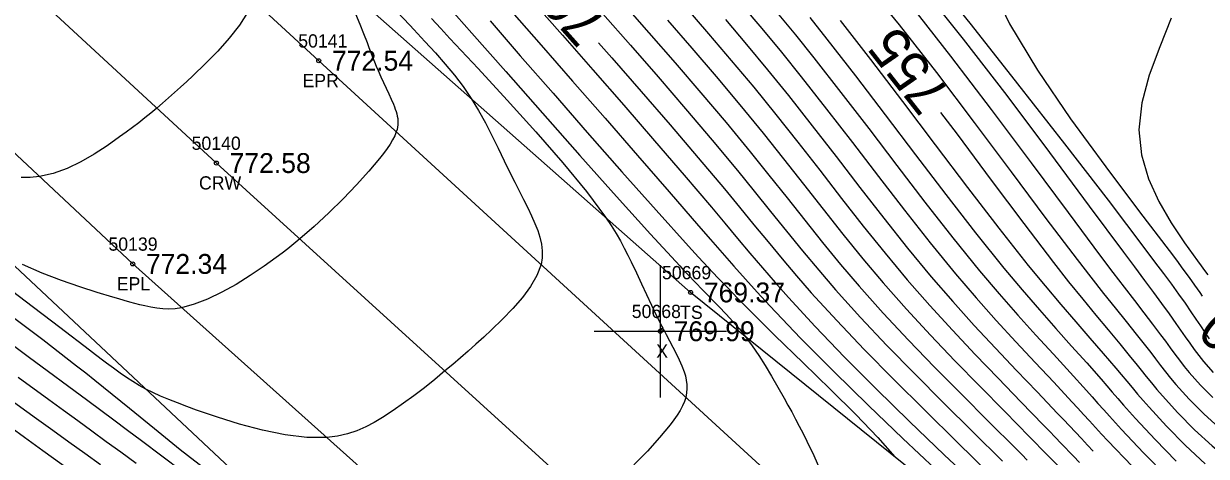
# Model space of a CAD drawing. Extents: x 1378535 to 1380697, y 997729 to 1000024.
# Drawn here: x 1378959.7 to 1379049.1, y 999582.8 to 999615.5 of the extents above; entities that cross this region are included whole.
import ezdxf

# ---------------------------------------------------------------- set-up
doc = ezdxf.new("R2010")
doc.units = 0
for name, color, linetype in [('RD_DTM_BkLn1', 7, 'Continuous'), ('RD_DTM_BkLn2', 7, 'Continuous'), ('RD_DTM_BkLn_txCode', 7, 'Continuous'), ('RD_DTM_Major1', 7, 'Continuous'), ('RD_DTM_Major1_Lbl', 7, 'Continuous'), ('RD_DTM_Minor1', 7, 'Continuous'), ('RD_EX_Misc', 7, 'Continuous'), ('RD_EX_Misc_txCode', 7, 'Continuous'), ('RD_EX_Road', 7, 'Continuous'), ('RD_EX_Road_txCode', 7, 'Continuous'), ('RD_EX_TX_Misc_ELEV', 7, 'Continuous'), ('RD_EX_TX_Road_ELEV', 7, 'Continuous'), ('RD_HC_Survey_ELEV', 7, 'Continuous'), ('RD_HC_Survey_txCode', 7, 'Continuous'), ('RD_SMD_Locator', 7, 'Continuous')]:
    doc.layers.add(name, color=color, linetype=linetype)

msp = doc.modelspace()

# ---------------------------------------------------------------- linework, layer by layer
at = {"layer": 'RD_DTM_BkLn1'}
msp.add_lwpolyline([(1379201.7, 999398.205), (1379156.533, 999438.891), (1379112.084, 999479.847), (1379066.495, 999520.561), (1379020.821, 999562.613), (1378974.239, 999604.981), (1378928.957, 999646.778), (1378882.739, 999688.619), (1378834.578, 999733.071), (1378787.698, 999775.121), (1378743.642, 999816.274), (1378698.706, 999856.431), (1378652.056, 999898.787), (1378607.023, 999939.646), (1378604.538, 999941.267)], dxfattribs=at)
at = {"layer": 'RD_DTM_BkLn2'}
for points in [[(1379127.384, 999423.802), (1379127.762, 999431.865), (1379121.716, 999443.154), (1379111.339, 999454.954), (1379072.326, 999491.525), (1379033.04, 999529.892), (1378988.344, 999569.668), (1378946.318, 999609.062), (1378904.335, 999647.705), (1378862.625, 999686.445), (1378821.368, 999725.034), (1378792.711, 999749.687), (1378787.553, 999753.349), (1378778.567, 999746.276)], [(1379093.966, 999521.58), (1379054.373, 999559.565), (1379010.103, 999595.197), (1378968.034, 999632.397), (1378925.231, 999671.641)]]:
    msp.add_lwpolyline(points, dxfattribs=at)
at = {"layer": 'RD_DTM_Major1'}
for points in [[(1379032.749, 999618.596), (1379034.222, 999615.5), (1379036.333, 999612.007), (1379038.838, 999608.333), (1379041.495, 999604.691), (1379044.061, 999601.295), (1379046.295, 999598.358), (1379046.838, 999597.634), (1379047.338, 999596.959), (1379047.798, 999596.329), (1379048.221, 999595.739), (1379048.611, 999595.184), (1379048.791, 999594.921)], [(1378990.518, 999615.902), (1378991.202, 999615.164), (1378991.903, 999614.409), (1378994.03, 999612.123), (1378996.231, 999609.738), (1378998.402, 999607.337), (1379000.437, 999605.004), (1379002.232, 999602.823), (1379003.679, 999600.877), (1379004.097, 999600.249), (1379004.465, 999599.656), (1379004.792, 999599.091), (1379005.087, 999598.549), (1379005.357, 999598.021), (1379005.613, 999597.503), (1379006.012, 999596.668), (1379006.398, 999595.843), (1379006.773, 999595.034), (1379007.142, 999594.245), (1379007.507, 999593.479), (1379007.872, 999592.741), (1379007.934, 999592.62), (1379007.995, 999592.5), (1379008.057, 999592.381), (1379008.119, 999592.262), (1379008.244, 999592.027), (1379008.508, 999591.534), (1379008.767, 999591.051), (1379009.013, 999590.578), (1379009.24, 999590.113), (1379009.442, 999589.654), (1379009.61, 999589.201), (1379009.706, 999588.883), (1379009.777, 999588.566), (1379009.82, 999588.247), (1379009.83, 999587.925), (1379009.803, 999587.598), (1379009.735, 999587.264), (1379009.629, 999586.943), (1379009.484, 999586.613), (1379009.303, 999586.273), (1379009.086, 999585.923), (1379008.837, 999585.561), (1379008.557, 999585.186), (1379007.763, 999584.222), (1379006.834, 999583.206), (1379005.808, 999582.172)], [(1379012.735, 999615.825), (1379014.333, 999613.948), (1379015.921, 999612.04), (1379017.506, 999610.086), (1379019.304, 999607.806), (1379021.104, 999605.479), (1379022.906, 999603.14), (1379024.708, 999600.822), (1379026.509, 999598.557), (1379028.308, 999596.38), (1379029.938, 999594.502), (1379031.559, 999592.707), (1379033.167, 999590.981), (1379034.757, 999589.307), (1379036.323, 999587.67), (1379037.859, 999586.055), (1379038.306, 999585.581), (1379038.753, 999585.105), (1379039.202, 999584.627), (1379039.656, 999584.144), (1379040.118, 999583.655), (1379040.559, 999583.19)], [(1379003.142, 999614.083), (1379004.143, 999612.948), (1379006.369, 999610.402), (1379008.568, 999607.861), (1379010.684, 999605.384), (1379012.658, 999603.031), (1379013.803, 999601.642), (1379014.895, 999600.308), (1379015.959, 999599.012), (1379017.019, 999597.735), (1379018.101, 999596.46), (1379019.229, 999595.171), (1379021.154, 999593.066), (1379023.238, 999590.882), (1379025.464, 999588.622), (1379027.811, 999586.289), (1379030.261, 999583.885), (1379032.793, 999581.413)], [(1379028.999, 999608.815), (1379030.25, 999607.161), (1379032.838, 999603.688), (1379035.293, 999600.401), (1379037.545, 999597.454), (1379038.689, 999596.007), (1379039.754, 999594.692), (1379040.749, 999593.486), (1379041.681, 999592.369), (1379042.556, 999591.318), (1379043.382, 999590.313), (1379043.779, 999589.821), (1379044.171, 999589.332), (1379044.563, 999588.845), (1379044.96, 999588.358), (1379045.367, 999587.868), (1379045.789, 999587.373), (1379046.952, 999586.086), (1379048.213, 999584.808), (1379049.537, 999583.592), (1379050.891, 999582.494)], [(1378983.211, 999576.245), (1378981.575, 999576.885), (1378979.727, 999577.746), (1378977.605, 999578.933), (1378975.527, 999580.285), (1378973.493, 999581.756), (1378971.503, 999583.3), (1378969.56, 999584.873), (1378967.662, 999586.429), (1378967.01, 999586.961), (1378966.359, 999587.489), (1378965.703, 999588.017), (1378965.039, 999588.548), (1378964.362, 999589.085), (1378963.666, 999589.633), (1378961.121, 999591.602), (1378958.402, 999593.664)]]:
    msp.add_lwpolyline(points, dxfattribs=at)
at = {"layer": 'RD_DTM_Minor1'}
for points in [[(1379028.122, 999619.423), (1379031.325, 999615.427), (1379034.832, 999610.982), (1379038.371, 999606.443), (1379041.67, 999602.166), (1379044.458, 999598.505), (1379045.196, 999597.524), (1379045.862, 999596.631), (1379046.462, 999595.815), (1379047.005, 999595.066), (1379047.496, 999594.374), (1379047.944, 999593.728), (1379048.312, 999593.185), (1379048.658, 999592.668), (1379048.991, 999592.173), (1379049.319, 999591.7)], [(1379023.198, 999618.704), (1379025.876, 999615.436), (1379028.694, 999611.822), (1379031.552, 999608.052), (1379034.345, 999604.314), (1379036.972, 999600.796), (1379039.329, 999597.688), (1379040.375, 999596.344), (1379041.336, 999595.129), (1379042.223, 999594.022), (1379043.042, 999593.003), (1379043.804, 999592.052), (1379044.515, 999591.149), (1379044.896, 999590.655), (1379045.271, 999590.168), (1379045.643, 999589.685), (1379046.019, 999589.205), (1379046.404, 999588.726), (1379046.805, 999588.244), (1379047.812, 999587.117), (1379048.905, 999586.012), (1379050.06, 999584.973)], [(1379027.559, 999618.311), (1379030.714, 999614.359), (1379034.006, 999610.082), (1379037.248, 999605.774), (1379040.253, 999601.731), (1379042.834, 999598.245), (1379043.667, 999597.123), (1379044.421, 999596.11), (1379045.103, 999595.191), (1379045.721, 999594.351), (1379046.285, 999593.576), (1379046.802, 999592.852), (1379047.162, 999592.339), (1379047.507, 999591.843), (1379047.845, 999591.362), (1379048.182, 999590.894), (1379048.526, 999590.436), (1379048.883, 999589.985), (1379049.615, 999589.148)], [(1378991.816, 999616.781), (1378993.557, 999614.807), (1378996.122, 999611.895), (1378998.894, 999608.752), (1379001.734, 999605.545), (1379004.503, 999602.44), (1379007.064, 999599.603), (1379009.278, 999597.201), (1379009.593, 999596.866), (1379009.896, 999596.545), (1379010.468, 999595.945), (1379011.001, 999595.393), (1379012.236, 999594.128), (1379012.786, 999593.555), (1379013.301, 999592.997), (1379013.79, 999592.435), (1379014.26, 999591.851), (1379014.766, 999591.163), (1379015.261, 999590.433), (1379015.747, 999589.665), (1379016.227, 999588.867), (1379016.701, 999588.046), (1379017.172, 999587.206), (1379017.461, 999586.685), (1379017.749, 999586.158), (1379018.036, 999585.624), (1379018.323, 999585.081), (1379018.609, 999584.527), (1379018.895, 999583.961), (1379019.428, 999582.856), (1379019.919, 999581.72)], [(1378998.235, 999617.1), (1379000.412, 999614.64), (1379002.71, 999612.029), (1379005.056, 999609.347), (1379007.379, 999606.67), (1379009.608, 999604.077), (1379011.671, 999601.646), (1379012.682, 999600.44), (1379013.647, 999599.284), (1379014.589, 999598.161), (1379015.53, 999597.052), (1379016.492, 999595.941), (1379017.497, 999594.809), (1379019.524, 999592.614), (1379021.745, 999590.308), (1379024.131, 999587.91), (1379026.655, 999585.442), (1379029.286, 999582.922), (1379031.996, 999580.373)], [(1379004.975, 999617.072), (1379006.948, 999614.837), (1379008.926, 999612.572), (1379010.881, 999610.3), (1379012.785, 999608.046), (1379014.61, 999605.833), (1379016.026, 999604.074), (1379017.394, 999602.35), (1379018.738, 999600.655), (1379020.081, 999598.981), (1379021.445, 999597.321), (1379022.854, 999595.667), (1379024.675, 999593.631), (1379026.581, 999591.592), (1379028.556, 999589.547), (1379030.582, 999587.496), (1379032.641, 999585.435), (1379034.718, 999583.362), (1379035.142, 999582.937), (1379035.567, 999582.511)], [(1379009.735, 999616.734), (1379011.468, 999614.742), (1379013.182, 999612.736), (1379014.875, 999610.712), (1379016.543, 999608.664), (1379018.216, 999606.554), (1379019.869, 999604.431), (1379021.513, 999602.313), (1379023.157, 999600.216), (1379024.811, 999598.156), (1379026.485, 999596.151), (1379028.183, 999594.213), (1379029.902, 999592.334), (1379031.631, 999590.502), (1379033.362, 999588.706), (1379035.086, 999586.933), (1379036.793, 999585.173), (1379037.239, 999584.709), (1379037.685, 999584.244), (1379038.134, 999583.777), (1379039.047, 999582.827), (1379039.517, 999582.342)], [(1379013.999, 999616.907), (1379015.484, 999615.157), (1379016.969, 999613.365), (1379018.468, 999611.51), (1379020.389, 999609.062), (1379022.34, 999606.53), (1379024.304, 999603.964), (1379026.268, 999601.42), (1379028.216, 999598.949), (1379030.136, 999596.604), (1379031.688, 999594.794), (1379033.209, 999593.087), (1379034.696, 999591.465), (1379036.149, 999589.91), (1379037.564, 999588.402), (1379038.942, 999586.924), (1379039.385, 999586.443), (1379039.827, 999585.961), (1379040.272, 999585.476), (1379040.721, 999584.987), (1379041.179, 999584.491), (1379041.649, 999583.987), (1379043.496, 999582.055)], [(1379026.771, 999616.871), (1379029.77, 999613.061), (1379032.842, 999609.029), (1379035.847, 999605.008), (1379038.648, 999601.237), (1379041.105, 999597.95), (1379042.044, 999596.713), (1379042.899, 999595.598), (1379043.677, 999594.586), (1379044.389, 999593.661), (1379045.043, 999592.804), (1379045.647, 999591.999), (1379046.013, 999591.502), (1379046.367, 999591.017), (1379046.718, 999590.541), (1379047.071, 999590.073), (1379047.432, 999589.609), (1379047.807, 999589.148), (1379048.663, 999588.183), (1379049.595, 999587.251)], [(1378987.896, 999616.432), (1378988.858, 999615.404), (1378989.163, 999615.079), (1378990.009, 999614.175), (1378990.804, 999613.31), (1378991.55, 999612.465), (1378992.249, 999611.622), (1378992.904, 999610.761), (1378993.515, 999609.865), (1378994.063, 999608.962), (1378994.58, 999608.024), (1378995.073, 999607.066), (1378995.546, 999606.103), (1378996.007, 999605.15), (1378996.461, 999604.221), (1378996.805, 999603.537), (1378997.144, 999602.875), (1378997.471, 999602.232), (1378997.782, 999601.607), (1378998.071, 999600.998), (1378998.333, 999600.403), (1378998.538, 999599.881), (1378998.706, 999599.366), (1378998.827, 999598.853), (1378998.888, 999598.341), (1378998.879, 999597.825), (1378998.79, 999597.301), (1378998.486, 999596.486), (1378998.006, 999595.655), (1378997.386, 999594.819), (1378996.661, 999593.986), (1378995.869, 999593.166), (1378995.045, 999592.369), (1378994.458, 999591.82), (1378993.872, 999591.286), (1378993.287, 999590.764), (1378992.701, 999590.253), (1378992.114, 999589.752), (1378991.526, 999589.258), (1378990.749, 999588.619), (1378989.968, 999587.995), (1378989.184, 999587.391), (1378988.396, 999586.813), (1378987.605, 999586.265), (1378986.812, 999585.753), (1378986.177, 999585.375), (1378985.53, 999585.033), (1378984.859, 999584.737), (1378984.152, 999584.496), (1378983.399, 999584.32), (1378982.588, 999584.219), (1378981.082, 999584.229), (1378979.441, 999584.433), (1378977.726, 999584.788), (1378975.997, 999585.248), (1378974.316, 999585.769), (1378972.742, 999586.307), (1378971.998, 999586.576), (1378971.297, 999586.84), (1378970.638, 999587.101), (1378970.02, 999587.362), (1378969.441, 999587.626), (1378968.901, 999587.894), (1378968.395, 999588.169), (1378967.912, 999588.458), (1378967.438, 999588.765), (1378966.958, 999589.097), (1378966.457, 999589.46), (1378965.922, 999589.859), (1378965.724, 999590.008), (1378965.52, 999590.163), (1378965.309, 999590.323), (1378965.091, 999590.489), (1378964.866, 999590.66), (1378964.633, 999590.838), (1378962.404, 999592.534), (1378959.767, 999594.535), (1378956.881, 999596.718)], [(1378976.604, 999616.362), (1378975.984, 999615.408), (1378975.213, 999614.43), (1378974.339, 999613.452), (1378973.408, 999612.497), (1378972.468, 999611.587), (1378971.996, 999611.143), (1378971.531, 999610.716), (1378971.074, 999610.304), (1378970.623, 999609.906), (1378970.176, 999609.519), (1378969.731, 999609.142), (1378969.278, 999608.766), (1378968.823, 999608.397), (1378968.363, 999608.033), (1378967.895, 999607.672), (1378967.417, 999607.312), (1378966.924, 999606.952), (1378965.988, 999606.295), (1378965.007, 999605.661), (1378963.992, 999605.08), (1378962.955, 999604.582), (1378961.907, 999604.199), (1378960.858, 999603.962), (1378960.168, 999603.896), (1378959.478, 999603.9)], [(1378984.767, 999616.257), (1378985.094, 999615.495), (1378985.376, 999614.78), (1378985.63, 999614.106), (1378985.773, 999613.723), (1378985.914, 999613.353), (1378986.052, 999612.994), (1378986.19, 999612.645), (1378986.329, 999612.305), (1378986.469, 999611.973), (1378986.673, 999611.512), (1378986.879, 999611.065), (1378987.081, 999610.632), (1378987.277, 999610.214), (1378987.46, 999609.811), (1378987.626, 999609.424), (1378987.7, 999609.24), (1378987.768, 999609.06), (1378987.828, 999608.881), (1378987.879, 999608.704), (1378987.92, 999608.527), (1378987.95, 999608.35), (1378987.965, 999608.19), (1378987.969, 999608.028), (1378987.961, 999607.863), (1378987.938, 999607.694), (1378987.9, 999607.519), (1378987.845, 999607.338), (1378987.728, 999607.049), (1378987.57, 999606.742), (1378987.375, 999606.418), (1378987.144, 999606.075), (1378986.88, 999605.715), (1378986.585, 999605.335), (1378985.779, 999604.374), (1378984.846, 999603.343), (1378983.822, 999602.278), (1378982.741, 999601.216), (1378981.639, 999600.192), (1378980.55, 999599.241), (1378980.097, 999598.865), (1378979.65, 999598.507), (1378979.206, 999598.163), (1378978.762, 999597.83), (1378978.315, 999597.505), (1378977.861, 999597.186), (1378976.804, 999596.478), (1378975.724, 999595.81), (1378974.641, 999595.207), (1378973.58, 999594.695), (1378972.562, 999594.298), (1378971.61, 999594.043), (1378971.117, 999593.97), (1378970.644, 999593.943), (1378970.185, 999593.956), (1378969.733, 999594.002), (1378969.28, 999594.078), (1378968.82, 999594.176), (1378968.453, 999594.264), (1378968.075, 999594.363), (1378967.683, 999594.47), (1378967.276, 999594.587), (1378966.851, 999594.712), (1378966.406, 999594.844), (1378965.214, 999595.204), (1378963.909, 999595.618), (1378962.517, 999596.098), (1378961.064, 999596.654), (1378959.574, 999597.299)], [(1378996.582, 999616.427), (1378998.805, 999613.898), (1379001.182, 999611.184), (1379003.637, 999608.374), (1379006.093, 999605.553), (1379008.476, 999602.812), (1379010.711, 999600.236), (1379011.616, 999599.193), (1379012.495, 999598.183), (1379013.365, 999597.192), (1379014.243, 999596.206), (1379015.145, 999595.211), (1379016.086, 999594.192), (1379018.418, 999591.752), (1379020.94, 999589.207), (1379023.549, 999586.646), (1379026.143, 999584.16), (1379028.618, 999581.838)], [(1379003.462, 999616.256), (1379005.546, 999613.894), (1379007.648, 999611.489), (1379009.725, 999609.083), (1379011.736, 999606.715), (1379013.638, 999604.427), (1379014.922, 999602.848), (1379016.154, 999601.317), (1379017.359, 999599.82), (1379018.562, 999598.343), (1379019.79, 999596.872), (1379021.066, 999595.392), (1379022.95, 999593.309), (1379024.953, 999591.187), (1379027.053, 999589.034), (1379029.227, 999586.856), (1379031.45, 999584.658), (1379033.699, 999582.446)], [(1379016.657, 999616.338), (1379018.03, 999614.675), (1379019.431, 999612.933), (1379021.469, 999610.327), (1379023.569, 999607.589), (1379025.699, 999604.794), (1379027.828, 999602.018), (1379029.926, 999599.338), (1379031.96, 999596.828), (1379033.43, 999595.094), (1379034.848, 999593.477), (1379036.216, 999591.959), (1379037.536, 999590.518), (1379038.809, 999589.133), (1379040.037, 999587.783), (1379040.473, 999587.297), (1379040.907, 999586.811), (1379041.343, 999586.323), (1379041.784, 999585.831), (1379042.234, 999585.332), (1379042.698, 999584.825), (1379044.362, 999583.06), (1379046.152, 999581.259)], [(1379019.112, 999615.979), (1379020.412, 999614.348), (1379022.565, 999611.577), (1379024.815, 999608.627), (1379027.113, 999605.599), (1379029.407, 999602.592), (1379031.649, 999599.706), (1379033.788, 999597.042), (1379035.167, 999595.394), (1379036.478, 999593.874), (1379037.728, 999592.46), (1379038.918, 999591.13), (1379040.056, 999589.862), (1379041.143, 999588.634), (1379041.569, 999588.145), (1379041.992, 999587.657), (1379042.417, 999587.168), (1379042.846, 999586.675), (1379043.285, 999586.176), (1379043.738, 999585.669), (1379045.228, 999584.067), (1379046.836, 999582.443)], [(1379046.439, 999615.929), (1379045.577, 999613.767), (1379044.794, 999611.631), (1379044.222, 999609.536), (1379043.996, 999607.492), (1379044.19, 999605.606), (1379044.726, 999603.793), (1379045.512, 999602.069), (1379046.456, 999600.449), (1379047.466, 999598.947), (1379048.448, 999597.58), (1379048.711, 999597.216), (1379048.964, 999596.864), (1379049.207, 999596.522)], [(1378994.935, 999615.728), (1378997.223, 999613.101), (1378999.698, 999610.254), (1379002.285, 999607.29), (1379004.908, 999604.307), (1379007.489, 999601.407), (1379009.952, 999598.69), (1379010.703, 999597.876), (1379011.44, 999597.084), (1379012.173, 999596.308), (1379012.907, 999595.54), (1379013.651, 999594.774), (1379014.41, 999594.003), (1379016.48, 999591.952), (1379018.605, 999589.885), (1379020.681, 999587.868), (1379022.601, 999585.965), (1379024.261, 999584.24), (1379025.557, 999582.759)], [(1379008.344, 999615.784), (1379010.198, 999613.657), (1379012.032, 999611.519), (1379013.83, 999609.38), (1379015.579, 999607.246), (1379017.124, 999605.309), (1379018.633, 999603.388), (1379020.124, 999601.484), (1379021.615, 999599.602), (1379023.123, 999597.745), (1379024.665, 999595.915), (1379026.427, 999593.924), (1379028.241, 999591.964), (1379030.092, 999590.027), (1379031.969, 999588.104), (1379033.857, 999586.19), (1379035.744, 999584.275), (1379036.184, 999583.828), (1379036.624, 999583.379), (1379037.066, 999582.927), (1379037.966, 999582.01)], [(1379021.406, 999615.757), (1379023.704, 999612.807), (1379026.121, 999609.636), (1379028.589, 999606.37), (1379031.043, 999603.133), (1379033.414, 999600.049), (1379035.636, 999597.243), (1379036.91, 999595.694), (1379038.107, 999594.275), (1379039.234, 999592.967), (1379040.298, 999591.746), (1379041.304, 999590.59), (1379042.259, 999589.476), (1379042.673, 999588.986), (1379043.082, 999588.497), (1379043.492, 999588.008), (1379043.907, 999587.517), (1379044.332, 999587.021), (1379044.771, 999586.518), (1379046.094, 999585.075), (1379047.526, 999583.624), (1379049.023, 999582.229)], [(1378971.654, 999581.656), (1378968.567, 999583.979), (1378967.51, 999584.769), (1378966.491, 999585.528), (1378965.498, 999586.265), (1378964.517, 999586.991), (1378960.003, 999590.328), (1378957.379, 999592.268)], [(1378968.162, 999582.268), (1378967.014, 999583.108), (1378965.909, 999583.913), (1378964.829, 999584.698), (1378963.756, 999585.477), (1378962.672, 999586.264), (1378961.559, 999587.074), (1378959.239, 999588.772)], [(1378965.471, 999582.171), (1378964.28, 999583.028), (1378963.091, 999583.882), (1378961.883, 999584.75), (1378960.639, 999585.649), (1378958.454, 999587.24)], [(1378963.822, 999581.281), (1378961.12, 999583.215), (1378959.725, 999584.219), (1378957.636, 999585.735)]]:
    msp.add_lwpolyline(points, dxfattribs=at)
at = {"layer": 'RD_EX_Misc'}
for p, q in [((1379007.817, 999587.263), (1379007.817, 999597.263)), ((1379002.817, 999592.263), (1379012.817, 999592.263))]:
    msp.add_line(p, q, dxfattribs=at)
at = {"layer": 'RD_EX_Road'}
for points in [[(1379209.475, 999405.54), (1379163.997, 999446.485), (1379118.805, 999488.017), (1379074.408, 999528.841), (1379028.669, 999569.9), (1378981.979, 999612.718), (1378937.166, 999653.911), (1378890.129, 999696.785), (1378842.566, 999740.72), (1378794.879, 999783.075), (1378749.806, 999824.149), (1378706.231, 999863.66), (1378659.579, 999905.32), (1378614.058, 999947.757), (1378610.306, 999950.384)], [(1379194.921, 999391.17), (1379151.382, 999431.093), (1379105.356, 999472.756), (1379062.213, 999513.117), (1379014.238, 999555.894), (1378967.91, 999597.354), (1378922.421, 999639.979), (1378876.774, 999681.523), (1378827.896, 999726.217), (1378781.196, 999768.463), (1378736.445, 999808.724), (1378691.95, 999849.175), (1378644.395, 999891.391), (1378600.504, 999932.423), (1378598.568, 999933.73)]]:
    msp.add_lwpolyline(points, dxfattribs=at)
at = {"layer": 'RD_SMD_Locator'}
for centre in [(1378981.979, 999612.718), (1378974.239, 999604.981), (1378967.91, 999597.354), (1379010.103, 999595.197), (1379007.817, 999592.263), (1379007.903, 999592.332)]:
    msp.add_circle(centre, 0.15, dxfattribs=at)

# ---------------------------------------------------------------- texts
at = {"layer": 'RD_DTM_BkLn_txCode'}
for s, p in [('50669', (1379007.938, 999596.197)), ('TS', (1379009.308, 999593.197))]:
    msp.add_text(s, height=1, dxfattribs=at).set_placement(p)
at = {"layer": 'RD_DTM_Major1_Lbl'}
for s, rotation, p in [('765', 131.61444, (1379003.854, 999615.553)), ('755', 128.11871, (1379029.846, 999610.245)), ('750', 138.68125, (1379055.306, 999589.804))]:
    msp.add_text(s, height=3, rotation=rotation, dxfattribs=at).set_placement(p)
at = {"layer": 'RD_EX_Misc_txCode'}
for s, p in [('50668', (1379005.652, 999593.263)), ('X', (1379007.502, 999590.263))]:
    msp.add_text(s, height=1, dxfattribs=at).set_placement(p)
at = {"layer": 'RD_EX_Road_txCode'}
for s, p in [('50141', (1378980.428, 999613.718)), ('EPR', (1378980.751, 999610.718)), ('50139', (1378966.075, 999598.354)), ('EPL', (1378966.705, 999595.354))]:
    msp.add_text(s, height=1, dxfattribs=at).set_placement(p)
at = {"layer": 'RD_EX_TX_Misc_ELEV'}
for s, p in [('769.37', (1379011.103, 999594.447)), ('769.99', (1379008.817, 999591.513))]:
    msp.add_text(s, height=1.5, dxfattribs=at).set_placement(p)
at = {"layer": 'RD_EX_TX_Road_ELEV'}
for s, p in [('772.54', (1378982.979, 999611.968)), ('772.34', (1378968.91, 999596.604))]:
    msp.add_text(s, height=1.5, dxfattribs=at).set_placement(p)
at = {"layer": 'RD_HC_Survey_ELEV'}
msp.add_text('772.58', height=1.5, dxfattribs=at).set_placement((1378975.239, 999604.231))
at = {"layer": 'RD_HC_Survey_txCode'}
for s, p in [('50140', (1378972.365, 999605.981)), ('CRW', (1378972.924, 999602.981))]:
    msp.add_text(s, height=1, dxfattribs=at).set_placement(p)

doc.saveas('drawing.dxf')
